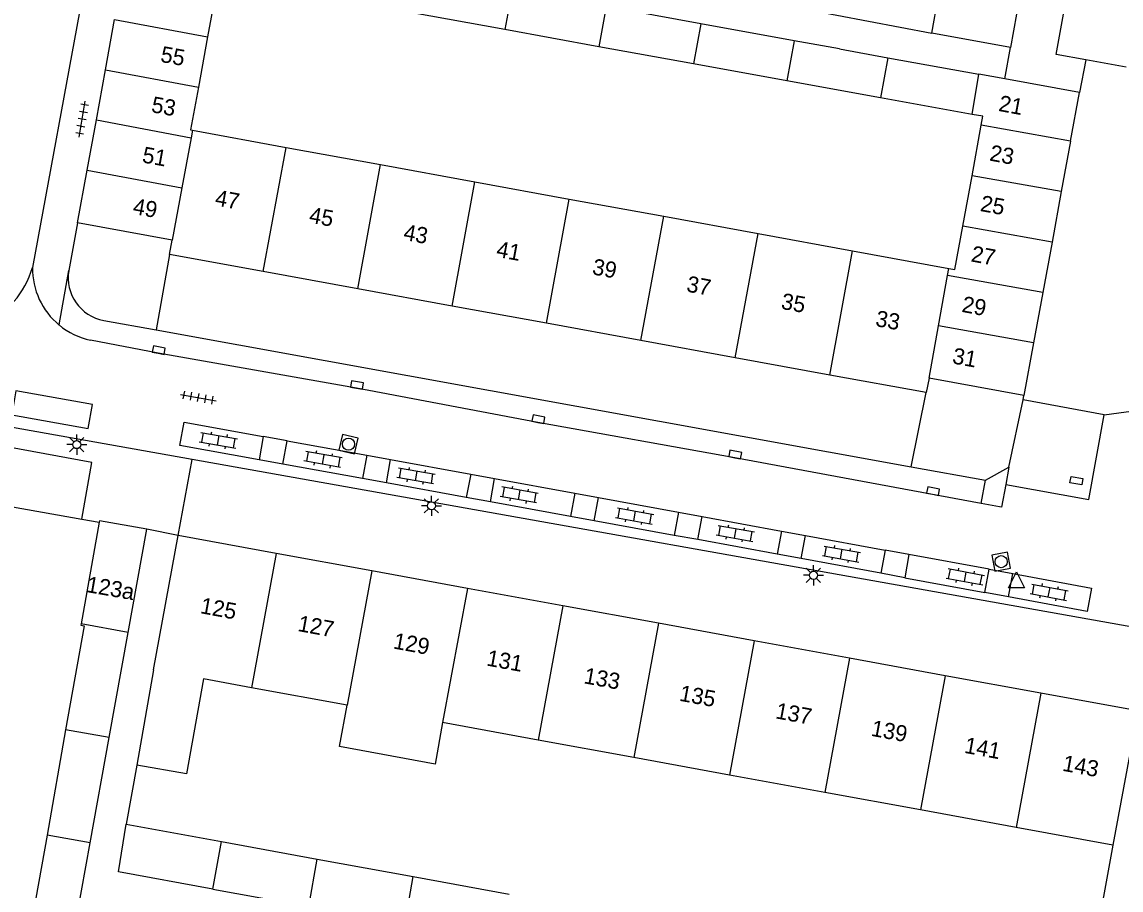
# Model space of a CAD drawing. Extents: x 132999 to 136000, y 398499 to 400501.
# Drawn here: x 133402.1 to 133470.3, y 399671.2 to 399725.1 of the extents above; entities that cross this region are included whole.
import ezdxf

# ---------------------------------------------------------------- set-up
doc = ezdxf.new("R2010")
doc.units = 0
for name, color, linetype in [('gg-afsc-erfafscheiding', 7, 'Continuous'), ('gg-afsc-muur', 7, 'Continuous'), ('gg-anno-huisnummerreeks BGT', 7, 'Continuous'), ('gg-bbg-bijgebouw', 7, 'Continuous'), ('gg-bbg-gedigitaliseerde bebouwing', 7, 'Continuous'), ('gg-bbg-gedigitaliseerde bijgebouw', 7, 'Continuous'), ('gg-bbg-hoofdgebouw', 7, 'Continuous'), ('gg-bbg-tussenscheiding', 7, 'Continuous'), ('gg-knt-verharding', 7, 'Continuous'), ('gg-knt-verharding nz', 7, 'Continuous'), ('gt-grn-groengrens', 7, 'Continuous'), ('gt-grn-vlakafsluiter', 7, 'Continuous'), ('gt-grn-weggrens', 7, 'Continuous'), ('gt-symb-klinker verharding', 7, 'Continuous'), ('gt-symb-kolk', 7, 'Continuous'), ('gt-symb-kolk center center', 7, 'Continuous'), ('gt-symb-lichtmast', 7, 'Continuous'), ('gt-symb-rioolschacht', 7, 'Continuous'), ('gt-symb-tegel verharding', 7, 'Continuous'), ('gt-symb-waterafsluiter', 7, 'Continuous')]:
    doc.layers.add(name, color=color, linetype=linetype)

# ---------------------------------------------------------------- blocks, each defined once
blk = doc.blocks.new('gt0-TEG1')
at = {"layer": 'gt-symb-tegel verharding'}
for p, q in [((-1.125, 0), (1.125, 0)), ((-0.9, -0.25), (-0.9, 0.25)), ((-0.45, -0.25), (-0.45, 0.25)), ((0, -0.25), (0, 0.25)), ((0.45, -0.25), (0.45, 0.25)), ((0.9, -0.25), (0.9, 0.25))]:
    blk.add_line(p, q, dxfattribs=at)
blk = doc.blocks.new('gt0-KL1')
at = {"layer": 'gt-symb-klinker verharding'}
for p, q in [((-1.15, 0.3), (1.15, 0.3)), ((-1, -0.3), (-1, 0.3)), ((-0.5, 0.3), (-0.5, 0.45)), ((0, -0.3), (0, 0.3)), ((0.5, 0.3), (0.5, 0.45)), ((1, -0.3), (1, 0.3)), ((-1.15, -0.3), (1.15, -0.3)), ((-0.5, -0.45), (-0.5, -0.3)), ((0.5, -0.45), (0.5, -0.3))]:
    blk.add_line(p, q, dxfattribs=at)
blk = doc.blocks.new('gt0-KOLKCC')
at = {"layer": 'gt-symb-kolk center center'}
blk.add_lwpolyline([(-0.375, 0.2), (0.375, 0.2), (0.375, -0.2), (-0.375, -0.2)], close=True, dxfattribs=at)
blk = doc.blocks.new('gt0-KOLK')
at = {"layer": 'gt-symb-kolk'}
blk.add_lwpolyline([(0, 0), (0.375, 0), (0.375, 0.4), (-0.375, 0.4), (-0.375, 0), (0, 0)], dxfattribs=at)
blk = doc.blocks.new('gt0-WAFSL')
at = {"layer": 'gt-symb-waterafsluiter'}
for p, q in [((-0.5, -0.333), (0, 0.667)), ((0, 0.667), (0.5, -0.333)), ((0.5, -0.333), (-0.5, -0.333))]:
    blk.add_line(p, q, dxfattribs=at)
blk = doc.blocks.new('gt0-LMAST')
at = {"layer": 'gt-symb-lichtmast'}
for p, q in [((-0.182, 0.173), (-0.447, 0.438)), ((-0.005, 0.246), (-0.005, 0.621)), ((0.172, 0.173), (0.437, 0.438)), ((-0.255, -0.004), (-0.63, -0.004)), ((-0.182, -0.181), (-0.447, -0.446)), ((-0.005, -0.254), (-0.005, -0.629)), ((0.437, -0.446), (0.172, -0.181)), ((0.245, -0.004), (0.62, -0.004))]:
    blk.add_line(p, q, dxfattribs=at)
blk.add_circle((-0.005, -0.004), 0.25, dxfattribs=at)
blk = doc.blocks.new('gt0-RS')
at = {"layer": 'gt-symb-rioolschacht'}
blk.add_lwpolyline([(-0.5, -0.5), (0.5, -0.5), (0.5, 0.5), (-0.5, 0.5)], close=True, dxfattribs=at)
blk.add_circle((0, 0), 0.375, dxfattribs=at)

msp = doc.modelspace()

# ---------------------------------------------------------------- linework, layer by layer
at = {"layer": 'gg-afsc-erfafscheiding'}
for p, q in [((133409.235, 399678.925), (133408.573, 399675.265)), ((133469.83, 399673.96), (133468.074, 399664.389))]:
    msp.add_line(p, q, dxfattribs=at)
at = {"layer": 'gg-afsc-muur'}
for p, q in [((133397.532, 399695.681), (133405.83, 399694.193)), ((133405.83, 399694.193), (133406.902, 399694.001))]:
    msp.add_line(p, q, dxfattribs=at)
at = {"layer": 'gg-bbg-bijgebouw'}
for p, q in [((133444.252, 399724.953), (133438.388, 399726.017)), ((133407.299, 399722.1), (133407.866, 399725.221)), ((133450.057, 399723.9), (133444.252, 399724.953)), ((133452.87, 399723.39), (133450.057, 399723.9)), ((133452.87, 399723.39), (133455.864, 399722.847)), ((133455.864, 399722.847), (133461.503, 399721.825)), ((133406.731, 399718.979), (133407.299, 399722.1)), ((133463.12, 399721.532), (133461.503, 399721.825)), ((133467.76, 399720.69), (133463.12, 399721.532)), ((133467.205, 399717.662), (133467.76, 399720.69)), ((133406.164, 399715.858), (133406.731, 399718.979)), ((133467.205, 399717.662), (133466.631, 399714.531)), ((133405.57, 399712.59), (133406.164, 399715.858)), ((133466.631, 399714.531), (133466.057, 399711.399)), ((133411.44, 399711.52), (133405.57, 399712.59)), ((133466.057, 399711.399), (133465.483, 399708.268)), ((133465.483, 399708.268), (133464.909, 399705.136)), ((133464.909, 399705.136), (133464.31, 399701.87)), ((133464.31, 399701.87), (133458.42, 399702.95)), ((133407.523, 399680.634), (133408.702, 399687.169)), ((133406.342, 399674.098), (133407.523, 399680.634)), ((133405.153, 399667.512), (133406.342, 399674.098))]:
    msp.add_line(p, q, dxfattribs=at)
at = {"layer": 'gg-bbg-gedigitaliseerde bebouwing'}
for p, q in [((133450.73, 399725.856), (133458.59, 399724.37)), ((133412.696, 399718.338), (133418.51, 399717.277)), ((133418.51, 399717.277), (133424.37, 399716.207)), ((133424.37, 399716.207), (133430.231, 399715.138)), ((133430.231, 399715.138), (133436.091, 399714.068)), ((133436.091, 399714.068), (133441.951, 399712.998)), ((133441.951, 399712.998), (133447.811, 399711.929)), ((133447.811, 399711.929), (133453.671, 399710.859)), ((133453.671, 399710.859), (133459.658, 399709.767)), ((133406.902, 399694.001), (133405.787, 399687.692)), ((133410.285, 399684.843), (133411.81, 399693.18)), ((133410.285, 399684.843), (133409.235, 399678.925)), ((133422.297, 399682.648), (133416.366, 399683.732)), ((133471.39, 399682.29), (133469.83, 399673.96)), ((133434.161, 399680.479), (133428.229, 399681.563)), ((133440.092, 399679.395), (133434.161, 399680.479)), ((133446.025, 399678.311), (133440.092, 399679.395)), ((133451.957, 399677.227), (133446.025, 399678.311)), ((133457.888, 399676.143), (133451.957, 399677.227)), ((133463.82, 399675.058), (133457.888, 399676.143)), ((133469.83, 399673.96), (133463.82, 399675.058))]:
    msp.add_line(p, q, dxfattribs=at)
for points in [[(133416.366, 399683.732), (133413.383, 399684.277), (133412.335, 399678.375), (133409.235, 399678.925)], [(133428.229, 399681.563), (133427.761, 399678.992), (133421.828, 399680.072), (133422.297, 399682.648)]]:
    msp.add_lwpolyline(points, dxfattribs=at)
at = {"layer": 'gg-bbg-gedigitaliseerde bijgebouw'}
for p, q in [((133414.205, 399727.262), (133413.635, 399724.142)), ((133432.084, 399724.588), (133426.238, 399725.648)), ((133437.929, 399723.528), (133432.084, 399724.588)), ((133413.635, 399724.142), (133413.066, 399721.02)), ((133443.791, 399722.466), (133437.929, 399723.528)), ((133449.595, 399721.413), (133443.791, 399722.466)), ((133455.408, 399720.359), (133449.595, 399721.413)), ((133461.095, 399719.328), (133455.408, 399720.359)), ((133461.091, 399715.52), (133461.663, 399718.651)), ((133460.52, 399712.388), (133461.091, 399715.52)), ((133404.825, 399681.12), (133403.669, 399674.583)), ((133408.573, 399675.265), (133414.496, 399674.182)), ((133403.669, 399674.583), (133402.505, 399668.002)), ((133414.496, 399674.182), (133420.447, 399673.094)), ((133420.447, 399673.094), (133426.399, 399672.007)), ((133426.399, 399672.007), (133432.35, 399670.919)), ((133413.971, 399671.228), (133419.922, 399670.141))]:
    msp.add_line(p, q, dxfattribs=at)
for points in [[(133413.066, 399721.02), (133412.58, 399718.359), (133412.696, 399718.338)], [(133461.663, 399718.651), (133461.764, 399719.207), (133461.095, 399719.328)], [(133459.658, 399709.767), (133460.029, 399709.699), (133460.52, 399712.388)], [(133405.787, 399687.692), (133405.772, 399687.609), (133405.966, 399687.575), (133404.825, 399681.12)], [(133413.971, 399671.228), (133408.105, 399672.301), (133408.573, 399675.265)]]:
    msp.add_lwpolyline(points, dxfattribs=at)
at = {"layer": 'gg-bbg-hoofdgebouw'}
for p, q in [((133458.59, 399724.37), (133459.705, 399730.492)), ((133411.28, 399710.63), (133411.44, 399711.52)), ((133417.093, 399709.568), (133411.28, 399710.63)), ((133422.954, 399708.497), (133417.093, 399709.568)), ((133428.813, 399707.427), (133422.954, 399708.497)), ((133434.673, 399706.356), (133428.813, 399707.427)), ((133440.533, 399705.285), (133434.673, 399706.356)), ((133446.393, 399704.215), (133440.533, 399705.285)), ((133452.254, 399703.144), (133446.393, 399704.215)), ((133458.24, 399702.05), (133452.254, 399703.144)), ((133458.42, 399702.95), (133458.24, 399702.05)), ((133406.92, 399694.1), (133406.902, 399694.001)), ((133409.86, 399693.58), (133406.92, 399694.1)), ((133408.702, 399687.169), (133409.86, 399693.58)), ((133417.901, 399692.067), (133411.81, 399693.18)), ((133423.834, 399690.982), (133417.901, 399692.067)), ((133429.765, 399689.898), (133423.834, 399690.982)), ((133435.697, 399688.814), (133429.765, 399689.898)), ((133441.629, 399687.73), (133435.697, 399688.814)), ((133447.56, 399686.646), (133441.629, 399687.73)), ((133453.492, 399685.561), (133447.56, 399686.646)), ((133459.424, 399684.477), (133453.492, 399685.561)), ((133465.356, 399683.393), (133459.424, 399684.477)), ((133471.39, 399682.29), (133465.356, 399683.393))]:
    msp.add_line(p, q, dxfattribs=at)
at = {"layer": 'gg-bbg-tussenscheiding'}
for p, q in [((133432.543, 399727.077), (133432.084, 399724.588)), ((133438.388, 399726.017), (133437.929, 399723.528)), ((133407.866, 399725.221), (133413.635, 399724.142)), ((133444.252, 399724.953), (133443.791, 399722.466)), ((133450.057, 399723.9), (133449.595, 399721.413)), ((133455.864, 399722.847), (133455.408, 399720.359)), ((133407.299, 399722.1), (133413.066, 399721.02)), ((133461.095, 399719.328), (133461.503, 399721.825)), ((133406.731, 399718.979), (133412.611, 399717.878)), ((133412.696, 399718.338), (133412.611, 399717.878)), ((133467.205, 399717.662), (133461.663, 399718.651)), ((133412.611, 399717.878), (133412.036, 399714.758)), ((133417.093, 399709.568), (133418.51, 399717.277)), ((133406.164, 399715.858), (133412.036, 399714.758)), ((133422.954, 399708.497), (133424.37, 399716.207)), ((133428.813, 399707.427), (133430.231, 399715.138)), ((133466.631, 399714.531), (133461.091, 399715.52)), ((133412.036, 399714.758), (133411.44, 399711.52)), ((133434.673, 399706.356), (133436.091, 399714.068)), ((133440.533, 399705.285), (133441.951, 399712.998)), ((133466.057, 399711.399), (133460.52, 399712.388)), ((133446.393, 399704.215), (133447.811, 399711.929)), ((133452.254, 399703.144), (133453.671, 399710.859)), ((133459.576, 399709.322), (133459.658, 399709.767)), ((133459.008, 399706.19), (133459.576, 399709.322)), ((133465.483, 399708.268), (133459.576, 399709.322)), ((133458.42, 399702.95), (133459.008, 399706.19)), ((133464.909, 399705.136), (133459.008, 399706.19)), ((133417.901, 399692.067), (133416.366, 399683.732)), ((133423.834, 399690.982), (133422.297, 399682.648)), ((133429.765, 399689.898), (133428.229, 399681.563)), ((133435.697, 399688.814), (133434.161, 399680.479)), ((133408.702, 399687.169), (133405.787, 399687.692)), ((133441.629, 399687.73), (133440.092, 399679.395)), ((133447.56, 399686.646), (133446.025, 399678.311)), ((133453.492, 399685.561), (133451.957, 399677.227)), ((133459.424, 399684.477), (133457.888, 399676.143)), ((133465.356, 399683.393), (133463.82, 399675.058)), ((133407.523, 399680.634), (133404.825, 399681.12)), ((133406.342, 399674.098), (133403.669, 399674.583)), ((133413.971, 399671.228), (133414.496, 399674.182)), ((133419.922, 399670.141), (133420.447, 399673.094)), ((133425.874, 399669.053), (133426.399, 399672.007))]:
    msp.add_line(p, q, dxfattribs=at)
at = {"layer": 'gg-knt-verharding'}
for p, q in [((133473.25, 399777.129), (133463.476, 399723.486)), ((133407.527, 399735.793), (133402.766, 399709.811)), ((133463.476, 399723.486), (133458.59, 399724.37)), ((133470.649, 399722.259), (133468.155, 399722.711)), ((133405.57, 399712.59), (133405.023, 399709.629)), ((133407.191, 399706.532), (133410.437, 399705.944)), ((133410.437, 399705.944), (133457.319, 399697.444)), ((133463.38, 399697.43), (133464.255, 399701.606)), ((133464.255, 399701.606), (133464.31, 399701.87)), ((133412.673, 399697.905), (133397.978, 399700.527)), ((133417.094, 399699.335), (133416.832, 399697.881)), ((133418.31, 399697.61), (133418.572, 399699.056)), ((133418.572, 399699.056), (133423.516, 399698.162)), ((133472.33, 399687.26), (133412.673, 399697.905)), ((133423.516, 399698.162), (133423.254, 399696.715)), ((133424.749, 399696.449), (133424.999, 399697.897)), ((133424.999, 399697.897), (133429.979, 399696.987)), ((133423.254, 399696.715), (133418.31, 399697.61)), ((133457.319, 399697.444), (133461.92, 399696.61)), ((133461.92, 399696.61), (133463.38, 399697.43)), ((133429.687, 399695.541), (133424.749, 399696.449)), ((133429.979, 399696.987), (133429.687, 399695.541)), ((133431.189, 399695.271), (133431.451, 399696.713)), ((133431.451, 399696.713), (133436.426, 399695.81)), ((133436.426, 399695.81), (133436.165, 399694.369)), ((133436.165, 399694.369), (133431.189, 399695.271)), ((133437.633, 399694.102), (133437.899, 399695.546)), ((133437.899, 399695.546), (133442.862, 399694.628)), ((133462.795, 399694.959), (133461.653, 399695.171)), ((133442.862, 399694.628), (133442.595, 399693.185)), ((133462.917, 399694.936), (133462.795, 399694.959)), ((133442.595, 399693.185), (133437.633, 399694.102)), ((133444.072, 399692.927), (133444.335, 399694.36)), ((133444.335, 399694.36), (133449.268, 399693.451)), ((133449.268, 399693.451), (133449.004, 399692.019)), ((133450.487, 399691.747), (133450.751, 399693.179)), ((133450.751, 399693.179), (133455.701, 399692.268)), ((133449.004, 399692.019), (133444.072, 399692.927)), ((133455.438, 399690.835), (133450.487, 399691.747)), ((133455.701, 399692.268), (133455.438, 399690.835)), ((133457.177, 399692.004), (133456.912, 399690.558)), ((133462.147, 399691.094), (133457.177, 399692.004)), ((133461.882, 399689.648), (133462.147, 399691.094)), ((133456.912, 399690.558), (133461.882, 399689.648)), ((133463.362, 399689.372), (133463.63, 399690.818))]:
    msp.add_line(p, q, dxfattribs=at)
for points in [[(133468.155, 399722.711), (133466.319, 399723.044), (133470.029, 399743.511)], [(133461.653, 399695.171), (133446.359, 399698.011), (133434.135, 399700.204), (133422.876, 399702.324), (133410.566, 399704.495), (133406.368, 399705.316)], [(133406.231, 399699.821), (133406.496, 399701.316), (133401.741, 399702.165), (133401.476, 399700.67), (133406.231, 399699.821)], [(133405.83, 399694.193), (133406.461, 399697.716), (133391.052, 399700.555)], [(133416.832, 399697.881), (133411.914, 399698.767), (133412.176, 399700.222), (133417.094, 399699.335)], [(133463.63, 399690.818), (133468.499, 399689.916), (133468.231, 399688.47), (133463.362, 399689.372)]]:
    msp.add_lwpolyline(points, dxfattribs=at)
for centre, radius, start, end in [((133397.275, 399711.428), 5.724, 295.12158, 343.59384), ((133407.671, 399709.176), 2.687, 170.28458, 259.70194)]:
    msp.add_arc(centre, radius, start, end, dxfattribs=at)
at = {"layer": 'gg-knt-verharding nz'}
for p, q in [((133469.298, 399700.668), (133464.255, 399701.606)), ((133469.298, 399700.668), (133475.251, 399701.505)), ((133463.38, 399697.43), (133463.18, 399696.353)), ((133463.18, 399696.353), (133462.917, 399694.936))]:
    msp.add_line(p, q, dxfattribs=at)
msp.add_lwpolyline([(133463.18, 399696.353), (133468.341, 399695.407), (133469.298, 399700.668)], dxfattribs=at)
for centre, radius, start, end in [((133407.301, 399709.754), 4.535, 179.28368, 230.59675), ((133407.303, 399709.758), 4.539, 230.60543, 258.11638)]:
    msp.add_arc(centre, radius, start, end, dxfattribs=at)
at = {"layer": 'gt-grn-groengrens'}
for p, q in [((133411.28, 399710.63), (133410.437, 399705.944)), ((133457.319, 399697.444), (133458.24, 399702.05))]:
    msp.add_line(p, q, dxfattribs=at)
at = {"layer": 'gt-grn-vlakafsluiter'}
msp.add_line((133411.81, 399693.18), (133412.673, 399697.905), dxfattribs=at)
at = {"layer": 'gt-grn-weggrens'}
for p, q in [((133463.12, 399721.532), (133463.476, 399723.486)), ((133468.155, 399722.711), (133467.76, 399720.69)), ((133404.422, 399706.25), (133405.023, 399709.629)), ((133418.572, 399699.056), (133417.094, 399699.335)), ((133418.31, 399697.61), (133416.832, 399697.881)), ((133423.516, 399698.162), (133424.999, 399697.897)), ((133424.749, 399696.449), (133423.254, 399696.715)), ((133429.979, 399696.987), (133431.451, 399696.713)), ((133461.653, 399695.171), (133461.92, 399696.61)), ((133436.426, 399695.81), (133437.899, 399695.546)), ((133431.189, 399695.271), (133429.687, 399695.541)), ((133442.862, 399694.628), (133444.335, 399694.36)), ((133437.633, 399694.102), (133436.165, 399694.369)), ((133411.81, 399693.18), (133409.86, 399693.58)), ((133444.072, 399692.927), (133442.595, 399693.185)), ((133449.268, 399693.451), (133450.751, 399693.179)), ((133450.487, 399691.747), (133449.004, 399692.019)), ((133457.177, 399692.004), (133455.701, 399692.268)), ((133462.147, 399691.094), (133463.63, 399690.818)), ((133456.912, 399690.558), (133455.438, 399690.835)), ((133463.362, 399689.372), (133461.882, 399689.648))]:
    msp.add_line(p, q, dxfattribs=at)

# ---------------------------------------------------------------- block references
at = {"layer": 'gt-symb-klinker verharding'}
for p, rotation in [((133414.307, 399699.089), -10.017934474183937), ((133420.805, 399697.903), 169.74640197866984), ((133426.571, 399696.876), 170.27403432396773), ((133432.974, 399695.699), 170.0949207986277), ((133440.153, 399694.389), -10.489389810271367), ((133446.402, 399693.309), -9.96151659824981), ((133452.983, 399692.028), -10.197205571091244), ((133460.677, 399690.617), -10.54573436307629), ((133465.879, 399689.66), -10.545734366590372)]:
    msp.add_blockref('gt0-KL1', p, dxfattribs=dict(at, rotation=rotation))
at = {"layer": 'gt-symb-kolk'}
for p, rotation in [((133410.566, 399704.495), -10.366322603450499), ((133422.876, 399702.324), -10.4330247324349), ((133434.135, 399700.204), -10.366322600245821), ((133446.359, 399698.011), -10.54573436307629), ((133458.638, 399695.741), -10.658361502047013)]:
    msp.add_blockref('gt0-KOLK', p, dxfattribs=dict(at, rotation=rotation))
at = {"layer": 'gt-symb-kolk center center', "rotation": -10.00096759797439}
msp.add_blockref('gt0-KOLKCC', (133467.569, 399696.579), dxfattribs=at)
at = {"layer": 'gt-symb-lichtmast'}
for p in [(133405.519, 399698.827), (133427.538, 399695.028), (133451.251, 399690.713)]:
    msp.add_blockref('gt0-LMAST', p, dxfattribs=at)
at = {"layer": 'gt-symb-rioolschacht'}
for p, rotation in [((133422.383, 399698.848), -13.299584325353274), ((133462.896, 399691.556), 10.714643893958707)]:
    msp.add_blockref('gt0-RS', p, dxfattribs=dict(at, rotation=rotation))
at = {"layer": 'gt-symb-tegel verharding'}
for p, rotation in [((133405.852, 399719.029), 80.09492079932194), ((133413.061, 399701.745), -10.25359802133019)]:
    msp.add_blockref('gt0-TEG1', p, dxfattribs=dict(at, rotation=rotation))
at = {"layer": 'gt-symb-waterafsluiter'}
msp.add_blockref('gt0-WAFSL', (133463.853, 399690.255), dxfattribs=at)

# ---------------------------------------------------------------- texts
at = {"layer": 'gg-anno-huisnummerreeks BGT'}
for s, rotation, p in [('55', 349.7, (133410.665, 399722.593)), ('53', 349.7, (133410.096, 399719.47)), ('21', 349.6, (133462.694, 399719.545)), ('51', 349.7, (133409.53, 399716.351)), ('23', 349.6, (133462.13, 399716.466)), ('47', 349.6, (133414.052, 399713.682)), ('25', 349.6, (133461.556, 399713.334)), ('49', 349.7, (133408.95, 399713.156)), ('45', 349.6, (133419.889, 399712.615)), ('43', 349.6, (133425.748, 399711.545)), ('41', 349.6, (133431.516, 399710.491)), ('27', 349.6, (133460.982, 399710.203)), ('39', 349.6, (133437.469, 399709.403)), ('37', 349.6, (133443.319, 399708.334)), ('35', 349.6, (133449.189, 399707.262)), ('29', 349.6, (133460.408, 399707.071)), ('33', 349.6, (133455.049, 399706.191)), ('31', 349.6, (133459.821, 399703.873)), ('123a', 350.1, (133406.066, 399689.678)), ('125', 349.6, (133413.136, 399688.364)), ('127', 349.6, (133419.188, 399687.257)), ('129', 349.6, (133425.116, 399686.173)), ('131', 349.6, (133430.907, 399685.115)), ('133', 349.6, (133436.944, 399684.012)), ('135', 349.6, (133442.875, 399682.928)), ('137', 349.6, (133448.847, 399681.836)), ('139', 349.6, (133454.775, 399680.752)), ('141', 349.6, (133460.566, 399679.694)), ('143', 349.6, (133466.654, 399678.581))]:
    msp.add_text(s, height=1, rotation=rotation, dxfattribs=at).set_placement(p)

doc.saveas('drawing.dxf')
